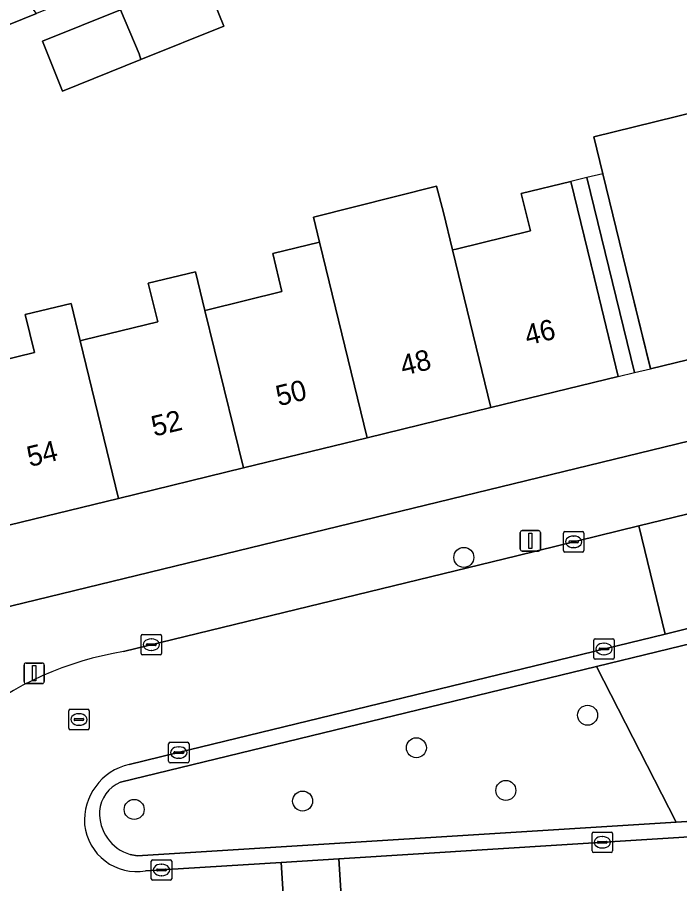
# Model space of a CAD drawing. Extents: x 159053 to 160042, y 380449 to 381423.
# Drawn here: x 159674.3 to 159706.69, y 381264.44 to 381306.79 of the extents above; entities that cross this region are included whole.
import ezdxf

# ---------------------------------------------------------------- set-up
doc = ezdxf.new("R2010")
doc.units = 0
for name, color, linetype in [('IMGEO_Boom', 7, 'Continuous'), ('IMGEO_Erf', 7, 'Continuous'), ('IMGEO_Groenvoorziening', 7, 'Continuous'), ('IMGEO_Haag', 7, 'Continuous'), ('IMGEO_Kolk', 7, 'Continuous'), ('IMGEO_Lichtmast', 7, 'Continuous'), ('IMGEO_Pand', 7, 'Continuous'), ('IMGEO_Pand_nummerreeks', 7, 'Continuous'), ('IMGEO_Pand_overbouw', 7, 'Continuous'), ('IMGEO_Rijbaan_lokaal_open', 7, 'Continuous'), ('IMGEO_Rioolput', 7, 'Continuous'), ('IMGEO_Voetpad_open', 7, 'Continuous')]:
    doc.layers.add(name, color=color, linetype=linetype)

msp = doc.modelspace()

# ---------------------------------------------------------------- linework, layer by layer
at = {"layer": 'IMGEO_Boom'}
for centre in [(159696.132, 381280.393), (159702.182, 381272.678), (159693.81, 381271.088), (159698.186, 381269.002), (159688.25, 381268.482), (159680.012, 381268.072)]:
    msp.add_circle(centre, 0.489, dxfattribs=at)
at = {"layer": 'IMGEO_Erf'}
for points in [[(159649.604, 381303.564), (159646.492, 381302.393), (159645.678, 381304.555), (159648.79, 381305.727), (159648.613, 381306.196), (159651.07, 381307.12), (159652.836, 381305.229), (159667.865, 381316.682), (159673.065, 381320.636), (159677.277, 381315.096), (159680.168, 381317.294), (159684.996, 381310.944), (159675.242, 381306.98), (159657.79, 381299.925), (159656.879, 381300.901), (159653.842, 381299.757), (159654.062, 381299.172), (159652.124, 381298.443), (159651.605, 381298.248)], [(159679.35, 381307.152), (159683.426, 381308.789), (159684.402, 381306.358), (159680.333, 381304.724), (159676.512, 381303.19), (159675.536, 381305.621)]]:
    msp.add_lwpolyline(points, close=True, dxfattribs=at)
for points in [[(159667.86, 381276.518), (159788.825, 381305.954)], [(159711.284, 381291.084), (159705.26, 381289.614), (159705.256, 381289.629), (159704.075, 381294.472), (159702.935, 381299.144), (159702.492, 381300.959), (159708.514, 381302.428)], [(159673.48, 381290.007), (159675.133, 381290.41), (159674.682, 381292.259), (159676.93, 381292.807), (159677.375, 381290.981), (159677.543, 381291.022), (159681.163, 381291.905), (159680.702, 381293.793), (159683.013, 381294.356), (159683.474, 381292.464), (159683.608, 381292.497), (159687.24, 381293.383), (159686.785, 381295.251), (159689.07, 381295.808), (159688.775, 381297.028), (159694.795, 381298.545), (159695.133, 381297.25), (159695.578, 381295.425), (159695.75, 381295.467), (159699.386, 381296.354), (159698.94, 381298.182), (159701.36, 381298.773), (159702.501, 381294.094), (159703.686, 381289.236), (159697.458, 381287.717), (159691.405, 381286.24), (159685.353, 381284.763), (159679.254, 381283.276), (159673.263, 381281.814)]]:
    msp.add_lwpolyline(points, dxfattribs=at)
at = {"layer": 'IMGEO_Groenvoorziening'}
msp.add_lwpolyline([(159702.616, 381275.058), (159706.521, 381267.457), (159722.557, 381268.466), (159711.466, 381277.209)], close=True, dxfattribs=at)
msp.add_lwpolyline([(159679.816, 381265.87), (159680.165, 381265.798), (159706.521, 381267.457), (159702.616, 381275.058), (159679.338, 381269.402)], dxfattribs=at)
for centre, radius, start, end in [((159679.964, 381267.881), 1.645, 112.3545, 176.4403), ((159680.417, 381267.879), 2.097, 177.1704, 253.3541)]:
    msp.add_arc(centre, radius, start, end, dxfattribs=at)
at = {"layer": 'IMGEO_Haag'}
msp.add_lwpolyline([(159679.816, 381265.87), (159680.165, 381265.798), (159706.521, 381267.457), (159702.616, 381275.058), (159679.338, 381269.402)], dxfattribs=at)
for centre, radius, start, end in [((159679.964, 381267.881), 1.645, 112.3545, 176.4403), ((159680.417, 381267.879), 2.097, 177.1704, 253.3541)]:
    msp.add_arc(centre, radius, start, end, dxfattribs=at)
at = {"layer": 'IMGEO_Kolk'}
for p, q in [((159701.002, 381280.728), (159701.002, 381281.58)), ((159701.077, 381281.654), (159701.929, 381281.654)), ((159702.003, 381281.58), (159702.003, 381280.728)), ((159701.261, 381281.148), (159701.261, 381281.16)), ((159701.699, 381281.111), (159701.301, 381281.111)), ((159701.304, 381281.197), (159701.702, 381281.197)), ((159701.49, 381281.434), (159701.515, 381281.434)), ((159701.745, 381281.16), (159701.745, 381281.148)), ((159701.929, 381280.654), (159701.077, 381280.654)), ((159701.513, 381280.874), (159701.488, 381280.874)), ((159680.351, 381275.7), (159680.351, 381276.552)), ((159680.426, 381276.626), (159681.278, 381276.626)), ((159680.839, 381276.406), (159680.864, 381276.406)), ((159681.352, 381276.552), (159681.352, 381275.7)), ((159702.562, 381276.417), (159703.414, 381276.417)), ((159680.61, 381276.12), (159680.61, 381276.132)), ((159681.048, 381276.083), (159680.65, 381276.083)), ((159680.653, 381276.169), (159681.051, 381276.169)), ((159681.094, 381276.132), (159681.094, 381276.12)), ((159702.487, 381275.491), (159702.487, 381276.343)), ((159702.789, 381275.96), (159703.187, 381275.96)), ((159702.975, 381276.197), (159703, 381276.197)), ((159703.488, 381276.343), (159703.488, 381275.491)), ((159681.278, 381275.626), (159680.426, 381275.626)), ((159680.862, 381275.846), (159680.837, 381275.846)), ((159702.746, 381275.911), (159702.746, 381275.923)), ((159703.184, 381275.874), (159702.786, 381275.874)), ((159702.998, 381275.637), (159702.973, 381275.637)), ((159703.23, 381275.923), (159703.23, 381275.911)), ((159703.414, 381275.417), (159702.562, 381275.417)), ((159681.769, 381271.353), (159682.621, 381271.353)), ((159681.694, 381270.427), (159681.694, 381271.279)), ((159681.996, 381270.896), (159682.394, 381270.896)), ((159682.182, 381271.133), (159682.207, 381271.133)), ((159682.695, 381271.279), (159682.695, 381270.427)), ((159681.953, 381270.847), (159681.953, 381270.859)), ((159682.391, 381270.81), (159681.993, 381270.81)), ((159682.205, 381270.573), (159682.18, 381270.573)), ((159682.437, 381270.859), (159682.437, 381270.847)), ((159682.621, 381270.353), (159681.769, 381270.353)), ((159702.402, 381266.041), (159702.402, 381266.893)), ((159702.477, 381266.967), (159703.329, 381266.967)), ((159702.89, 381266.747), (159702.915, 381266.747)), ((159703.403, 381266.893), (159703.403, 381266.041)), ((159702.661, 381266.461), (159702.661, 381266.473)), ((159703.099, 381266.424), (159702.701, 381266.424)), ((159702.704, 381266.51), (159703.102, 381266.51)), ((159703.145, 381266.473), (159703.145, 381266.461)), ((159703.329, 381265.967), (159702.477, 381265.967)), ((159702.913, 381266.187), (159702.888, 381266.187)), ((159680.848, 381264.688), (159680.848, 381265.54)), ((159680.923, 381265.614), (159681.775, 381265.614)), ((159681.336, 381265.394), (159681.361, 381265.394)), ((159681.849, 381265.54), (159681.849, 381264.688)), ((159681.107, 381265.108), (159681.107, 381265.12)), ((159681.545, 381265.071), (159681.147, 381265.071)), ((159681.15, 381265.157), (159681.548, 381265.157)), ((159681.591, 381265.12), (159681.591, 381265.108)), ((159681.775, 381264.614), (159680.923, 381264.614)), ((159681.359, 381264.834), (159681.334, 381264.834))]:
    msp.add_line(p, q, dxfattribs=at)
for points in [[(159701.002, 381280.728), (159701.002, 381281.58)], [(159701.077, 381281.654), (159701.929, 381281.654)], [(159702.003, 381281.58), (159702.003, 381280.728)], [(159701.929, 381280.654), (159701.077, 381280.654)], [(159680.351, 381275.7), (159680.351, 381276.552)], [(159680.426, 381276.626), (159681.278, 381276.626)], [(159681.352, 381276.552), (159681.352, 381275.7)], [(159702.562, 381276.417), (159703.414, 381276.417)], [(159702.487, 381275.491), (159702.487, 381276.343)], [(159703.488, 381276.343), (159703.488, 381275.491)], [(159681.278, 381275.626), (159680.426, 381275.626)], [(159703.414, 381275.417), (159702.562, 381275.417)], [(159681.769, 381271.353), (159682.621, 381271.353)], [(159681.694, 381270.427), (159681.694, 381271.279)], [(159682.695, 381271.279), (159682.695, 381270.427)], [(159682.621, 381270.353), (159681.769, 381270.353)], [(159702.402, 381266.041), (159702.402, 381266.893)], [(159702.477, 381266.967), (159703.329, 381266.967)], [(159703.403, 381266.893), (159703.403, 381266.041)], [(159703.329, 381265.967), (159702.477, 381265.967)], [(159680.848, 381264.688), (159680.848, 381265.54)], [(159680.923, 381265.614), (159681.775, 381265.614)], [(159681.849, 381265.54), (159681.849, 381264.688)], [(159681.775, 381264.614), (159680.923, 381264.614)]]:
    msp.add_lwpolyline(points, dxfattribs=at)
for centre, radius, start, end in [((159701.079, 381281.578), 0.0765, 91.552, 178.448), ((159701.079, 381281.578), 0.0765, 91.552, 178.448), ((159701.927, 381281.578), 0.0765, 1.552, 88.448), ((159701.927, 381281.578), 0.0765, 1.552, 88.448), ((159701.301, 381281.157), 0.0403, 85.8775, 175.7526), ((159701.298, 381281.147), 0.0366, 178.938, 274.7102), ((159701.702, 381281.154), 0.043, 264.8664, 352.4533), ((159701.706, 381281.159), 0.0386, 1.7309, 96.639), ((159701.079, 381280.73), 0.0765, 181.552, 268.448), ((159701.079, 381280.73), 0.0765, 181.552, 268.448), ((159701.927, 381280.73), 0.0765, 271.552, 358.448), ((159701.927, 381280.73), 0.0765, 271.552, 358.448), ((159680.428, 381276.55), 0.0765, 91.552, 178.448), ((159680.428, 381276.55), 0.0765, 91.552, 178.448), ((159681.276, 381276.55), 0.0765, 1.552, 88.448), ((159681.276, 381276.55), 0.0765, 1.552, 88.448), ((159702.564, 381276.341), 0.0765, 91.552, 178.448), ((159702.564, 381276.341), 0.0765, 91.552, 178.448), ((159703.412, 381276.341), 0.0765, 1.552, 88.448), ((159703.412, 381276.341), 0.0765, 1.552, 88.448), ((159680.65, 381276.129), 0.0403, 85.8775, 175.7526), ((159680.647, 381276.119), 0.0366, 178.938, 274.7102), ((159681.051, 381276.126), 0.043, 264.8664, 352.4533), ((159681.055, 381276.131), 0.0386, 1.7309, 96.639), ((159702.786, 381275.92), 0.0403, 85.8775, 175.7526), ((159703.191, 381275.922), 0.0386, 1.7309, 96.639), ((159680.428, 381275.702), 0.0765, 181.552, 268.448), ((159680.428, 381275.702), 0.0765, 181.552, 268.448), ((159681.276, 381275.702), 0.0765, 271.552, 358.448), ((159681.276, 381275.702), 0.0765, 271.552, 358.448), ((159702.783, 381275.91), 0.0366, 178.938, 274.7102), ((159703.187, 381275.917), 0.043, 264.8664, 352.4533), ((159702.564, 381275.493), 0.0765, 181.552, 268.448), ((159702.564, 381275.493), 0.0765, 181.552, 268.448), ((159703.412, 381275.493), 0.0765, 271.552, 358.448), ((159703.412, 381275.493), 0.0765, 271.552, 358.448), ((159681.771, 381271.277), 0.0765, 91.552, 178.448), ((159681.771, 381271.277), 0.0765, 91.552, 178.448), ((159682.619, 381271.277), 0.0765, 1.552, 88.448), ((159682.619, 381271.277), 0.0765, 1.552, 88.448), ((159681.993, 381270.856), 0.0403, 85.8775, 175.7526), ((159682.398, 381270.858), 0.0386, 1.7309, 96.639), ((159681.99, 381270.846), 0.0366, 178.938, 274.7102), ((159682.394, 381270.853), 0.043, 264.8664, 352.4533), ((159681.771, 381270.429), 0.0765, 181.552, 268.448), ((159681.771, 381270.429), 0.0765, 181.552, 268.448), ((159682.619, 381270.429), 0.0765, 271.552, 358.448), ((159682.619, 381270.429), 0.0765, 271.552, 358.448), ((159702.479, 381266.891), 0.0765, 91.552, 178.448), ((159702.479, 381266.891), 0.0765, 91.552, 178.448), ((159703.327, 381266.891), 0.0765, 1.552, 88.448), ((159703.327, 381266.891), 0.0765, 1.552, 88.448), ((159702.701, 381266.47), 0.0403, 85.8775, 175.7526), ((159702.698, 381266.46), 0.0366, 178.938, 274.7102), ((159703.102, 381266.467), 0.043, 264.8664, 352.4533), ((159703.106, 381266.472), 0.0386, 1.7309, 96.639), ((159702.479, 381266.043), 0.0765, 181.552, 268.448), ((159702.479, 381266.043), 0.0765, 181.552, 268.448), ((159703.327, 381266.043), 0.0765, 271.552, 358.448), ((159703.327, 381266.043), 0.0765, 271.552, 358.448), ((159680.925, 381265.538), 0.0765, 91.552, 178.448), ((159680.925, 381265.538), 0.0765, 91.552, 178.448), ((159681.773, 381265.538), 0.0765, 1.552, 88.448), ((159681.773, 381265.538), 0.0765, 1.552, 88.448), ((159681.147, 381265.117), 0.0403, 85.8775, 175.7526), ((159681.144, 381265.107), 0.0366, 178.938, 274.7102), ((159681.548, 381265.114), 0.043, 264.8664, 352.4533), ((159681.552, 381265.119), 0.0386, 1.7309, 96.639), ((159680.925, 381264.69), 0.0765, 181.552, 268.448), ((159680.925, 381264.69), 0.0765, 181.552, 268.448), ((159681.773, 381264.69), 0.0765, 271.552, 358.448), ((159681.773, 381264.69), 0.0765, 271.552, 358.448)]:
    msp.add_arc(centre, radius, start, end, dxfattribs=at)
for centre, major_axis, ratio, start_param, end_param in [((159701.489, 381281.154), (-0.387, 0.002), 0.722429, 4.712389, 7.853982), ((159701.514, 381281.154), (-0.39, 0.002), 0.717154, 1.570796, 4.712389), ((159680.838, 381276.126), (-0.387, 0.002), 0.722429, 4.712389, 7.853982), ((159680.863, 381276.126), (-0.39, 0.002), 0.717154, 1.570796, 4.712389), ((159702.974, 381275.917), (-0.387, 0.002), 0.722429, 4.712389, 7.853982), ((159702.999, 381275.917), (-0.39, 0.002), 0.717154, 1.570796, 4.712389), ((159682.181, 381270.853), (-0.387, 0.002), 0.722429, 4.712389, 7.853982), ((159682.206, 381270.853), (-0.39, 0.002), 0.717154, 1.570796, 4.712389), ((159702.889, 381266.467), (-0.387, 0.002), 0.722429, 4.712389, 7.853982), ((159702.914, 381266.467), (-0.39, 0.002), 0.717154, 1.570796, 4.712389), ((159681.335, 381265.114), (-0.387, 0.002), 0.722429, 4.712389, 7.853982), ((159681.36, 381265.114), (-0.39, 0.002), 0.717154, 1.570796, 4.712389)]:
    msp.add_ellipse(centre, major_axis=major_axis, ratio=ratio, start_param=start_param, end_param=end_param, dxfattribs=at)
at = {"layer": 'IMGEO_Lichtmast'}
for p, q in [((159698.887, 381280.803), (159698.887, 381281.603)), ((159698.887, 381281.603), (159698.887, 381280.803)), ((159698.987, 381281.703), (159699.777, 381281.703)), ((159699.777, 381281.703), (159698.987, 381281.703)), ((159699.877, 381281.603), (159699.877, 381280.803)), ((159699.877, 381280.803), (159699.877, 381281.603)), ((159699.777, 381280.703), (159698.987, 381280.703)), ((159698.987, 381280.703), (159699.777, 381280.703)), ((159674.626, 381274.328), (159674.626, 381275.128)), ((159674.626, 381275.128), (159674.626, 381274.328)), ((159674.726, 381275.228), (159675.516, 381275.228)), ((159675.516, 381275.228), (159674.726, 381275.228)), ((159675.616, 381275.128), (159675.616, 381274.328)), ((159675.616, 381274.328), (159675.616, 381275.128)), ((159675.516, 381274.228), (159674.726, 381274.228)), ((159674.726, 381274.228), (159675.516, 381274.228))]:
    msp.add_line(p, q, dxfattribs=at)
for points in [[(159699.307, 381281.578), (159699.457, 381281.578), (159699.457, 381280.828), (159699.307, 381280.828), (159699.307, 381281.578)], [(159675.046, 381275.103), (159675.196, 381275.103), (159675.196, 381274.353), (159675.046, 381274.353), (159675.046, 381275.103)]]:
    msp.add_lwpolyline(points, dxfattribs=at)
for centre, start, end in [((159698.987, 381281.603), 90, 180), ((159698.987, 381281.603), 90, 180), ((159699.777, 381281.603), 0, 90), ((159699.777, 381281.603), 360, 90), ((159698.987, 381280.803), 180, 270), ((159698.987, 381280.803), 180, 270), ((159699.777, 381280.803), 270, 0), ((159699.777, 381280.803), 270, 0), ((159674.726, 381275.128), 90, 180), ((159674.726, 381275.128), 90, 180), ((159675.516, 381275.128), 0, 90), ((159675.516, 381275.128), 360, 90), ((159674.726, 381274.328), 180, 270), ((159674.726, 381274.328), 180, 270), ((159675.516, 381274.328), 270, 0), ((159675.516, 381274.328), 270, 0)]:
    msp.add_arc(centre, 0.1, start, end, dxfattribs=at)
at = {"layer": 'IMGEO_Pand'}
for points in [[(159667.865, 381316.682), (159652.836, 381305.229), (159656.879, 381300.901), (159657.79, 381299.925), (159675.242, 381306.98)], [(159680.333, 381304.724), (159684.402, 381306.358), (159683.426, 381308.789), (159679.35, 381307.152), (159680.259, 381305.01)], [(159680.333, 381304.724), (159680.259, 381305.01), (159679.35, 381307.152), (159675.536, 381305.621), (159676.512, 381303.19)], [(159708.514, 381302.428), (159702.492, 381300.959), (159702.935, 381299.144), (159704.075, 381294.472), (159705.256, 381289.629), (159705.26, 381289.614), (159711.284, 381291.084), (159709.395, 381298.82), (159708.959, 381300.604)], [(159695.578, 381295.425), (159695.133, 381297.25), (159694.795, 381298.545), (159688.775, 381297.028), (159689.07, 381295.808), (159691.405, 381286.24), (159697.458, 381287.717)], [(159702.501, 381294.094), (159701.36, 381298.773), (159698.94, 381298.182), (159699.386, 381296.354), (159695.75, 381295.467), (159695.578, 381295.425), (159697.458, 381287.717), (159703.686, 381289.236)], [(159689.07, 381295.808), (159686.785, 381295.251), (159687.24, 381293.383), (159683.608, 381292.497), (159683.474, 381292.464), (159685.353, 381284.763), (159691.405, 381286.24)], [(159683.474, 381292.464), (159683.013, 381294.356), (159680.702, 381293.793), (159681.163, 381291.905), (159677.543, 381291.022), (159677.375, 381290.981), (159679.254, 381283.276), (159685.353, 381284.763)], [(159677.375, 381290.981), (159676.93, 381292.807), (159674.682, 381292.259), (159675.133, 381290.41), (159673.48, 381290.007), (159671.39, 381289.497), (159673.263, 381281.814), (159679.254, 381283.276)]]:
    msp.add_lwpolyline(points, close=True, dxfattribs=at)
at = {"layer": 'IMGEO_Pand_overbouw'}
for points in [[(159702.147, 381298.958), (159701.36, 381298.773), (159702.518, 381294.026), (159703.686, 381289.236), (159704.472, 381289.425)], [(159704.075, 381294.472), (159702.935, 381299.144), (159702.147, 381298.958), (159704.472, 381289.425), (159705.26, 381289.614)]]:
    msp.add_lwpolyline(points, close=True, dxfattribs=at)
at = {"layer": 'IMGEO_Rijbaan_lokaal_open'}
for points in [[(159705.974, 381276.646), (159708.869, 381277.351), (159707.58, 381282.635), (159704.685, 381281.929)], [(159690.02, 381265.657), (159690.455, 381258.636), (159737.83, 381261.488), (159747.111, 381262.047), (159754.15, 381262.471), (159753.683, 381269.679), (159738.049, 381268.673)], [(159690.02, 381265.657), (159687.205, 381265.481), (159687.64, 381258.467), (159688.043, 381258.491), (159690.455, 381258.636)]]:
    msp.add_lwpolyline(points, close=True, dxfattribs=at)
for points in [[(159679.77, 381270.271), (159682.105, 381270.832), (159705.974, 381276.646), (159704.685, 381281.929), (159698.721, 381280.474), (159679.494, 381275.793)], [(159657.358, 381263.685), (159630.108, 381261.989), (159630.555, 381254.948), (159634.924, 381255.226), (159638.23, 381255.436), (159640.022, 381255.55), (159642.977, 381255.738), (159654.911, 381256.496), (159680.215, 381258.02), (159683.21, 381258.2), (159684.591, 381258.283), (159687.64, 381258.467), (159687.205, 381265.481), (159680.569, 381265.064)]]:
    msp.add_lwpolyline(points, dxfattribs=at)
for centre, radius, start, end in [((159682.183, 381259.62), 16.395, 99.44, 128.5893), ((159680.394, 381267.526), 2.815, 102.8099, 184.2243), ((159680.153, 381267.613), 2.583, 186.5335, 279.2731)]:
    msp.add_arc(centre, radius, start, end, dxfattribs=at)
at = {"layer": 'IMGEO_Rioolput'}
for p, q in [((159676.813, 381272.043), (159676.813, 381272.895)), ((159676.888, 381272.969), (159677.74, 381272.969)), ((159677.301, 381272.749), (159677.326, 381272.749)), ((159677.814, 381272.895), (159677.814, 381272.043)), ((159677.072, 381272.463), (159677.072, 381272.475)), ((159677.51, 381272.426), (159677.112, 381272.426)), ((159677.115, 381272.512), (159677.513, 381272.512)), ((159677.324, 381272.189), (159677.299, 381272.189)), ((159677.556, 381272.475), (159677.556, 381272.463)), ((159677.74, 381271.969), (159676.888, 381271.969))]:
    msp.add_line(p, q, dxfattribs=at)
for points in [[(159676.813, 381272.043), (159676.813, 381272.895)], [(159676.888, 381272.969), (159677.74, 381272.969)], [(159677.814, 381272.895), (159677.814, 381272.043)], [(159677.74, 381271.969), (159676.888, 381271.969)]]:
    msp.add_lwpolyline(points, dxfattribs=at)
for centre, radius, start, end in [((159676.89, 381272.893), 0.0765, 91.552, 178.448), ((159676.89, 381272.893), 0.0765, 91.552, 178.448), ((159677.738, 381272.893), 0.0765, 1.552, 88.448), ((159677.738, 381272.893), 0.0765, 1.552, 88.448), ((159677.112, 381272.472), 0.0403, 85.8775, 175.7526), ((159677.109, 381272.462), 0.0366, 178.938, 274.7102), ((159677.513, 381272.469), 0.043, 264.8664, 352.4533), ((159677.517, 381272.474), 0.0386, 1.7309, 96.639), ((159676.89, 381272.045), 0.0765, 181.552, 268.448), ((159676.89, 381272.045), 0.0765, 181.552, 268.448), ((159677.738, 381272.045), 0.0765, 271.552, 358.448), ((159677.738, 381272.045), 0.0765, 271.552, 358.448)]:
    msp.add_arc(centre, radius, start, end, dxfattribs=at)
for centre, major_axis, ratio, start_param, end_param in [((159677.3, 381272.469), (-0.387, 0.002), 0.722429, 4.712389, 7.853982), ((159677.325, 381272.469), (-0.39, 0.002), 0.717154, 1.570796, 4.712389)]:
    msp.add_ellipse(centre, major_axis=major_axis, ratio=ratio, start_param=start_param, end_param=end_param, dxfattribs=at)
at = {"layer": 'IMGEO_Voetpad_open'}
for points in [[(159788.825, 381305.954), (159667.86, 381276.518), (159669.52, 381270.225), (159669.967, 381270.732)], [(159679.494, 381275.793), (159698.721, 381280.474), (159704.685, 381281.929), (159707.58, 381282.635), (159746.715, 381292.18), (159756.45, 381294.533), (159758.705, 381295.078), (159783.675, 381301.114)], [(159782.038, 381295.178), (159759.98, 381289.803), (159757.726, 381289.253), (159742.312, 381285.497), (159708.869, 381277.351), (159705.974, 381276.646), (159682.105, 381270.832), (159679.77, 381270.271)], [(159679.338, 381269.402), (159702.616, 381275.058), (159711.466, 381277.209), (159712.655, 381277.497), (159712.909, 381277.559), (159731.791, 381282.148), (159755.471, 381287.901), (159761.278, 381289.312), (159763.716, 381289.905), (159782.402, 381294.445)], [(159786, 381272.459), (159776.382, 381271.854), (159773.614, 381271.679), (159773.271, 381271.657), (159757.599, 381270.672), (159741.695, 381269.671), (159724.29, 381268.575), (159724.032, 381268.559), (159722.557, 381268.466), (159706.521, 381267.457), (159680.165, 381265.798), (159679.816, 381265.87)], [(159680.569, 381265.064), (159687.205, 381265.481), (159690.02, 381265.657), (159738.049, 381268.673), (159753.683, 381269.679), (159756.507, 381269.861), (159786.404, 381271.785)]]:
    msp.add_lwpolyline(points, dxfattribs=at)
for centre, radius, start, end in [((159682.183, 381259.62), 16.395, 99.44, 128.5893), ((159680.394, 381267.526), 2.815, 102.8099, 184.2243), ((159679.964, 381267.881), 1.645, 112.3545, 176.4403), ((159680.417, 381267.879), 2.097, 177.1704, 253.3541), ((159680.153, 381267.613), 2.583, 186.5335, 279.2731)]:
    msp.add_arc(centre, radius, start, end, dxfattribs=at)

# ---------------------------------------------------------------- texts
at = {"layer": 'IMGEO_Pand_nummerreeks'}
for s, p in [('46', (159699.243, 381290.746)), ('48', (159693.162, 381289.263)), ('50', (159687.077, 381287.778)), ('52', (159680.988, 381286.292)), ('54', (159674.905, 381284.809))]:
    msp.add_text(s, height=1, rotation=13.7109, dxfattribs=at).set_placement(p)

doc.saveas('drawing.dxf')
